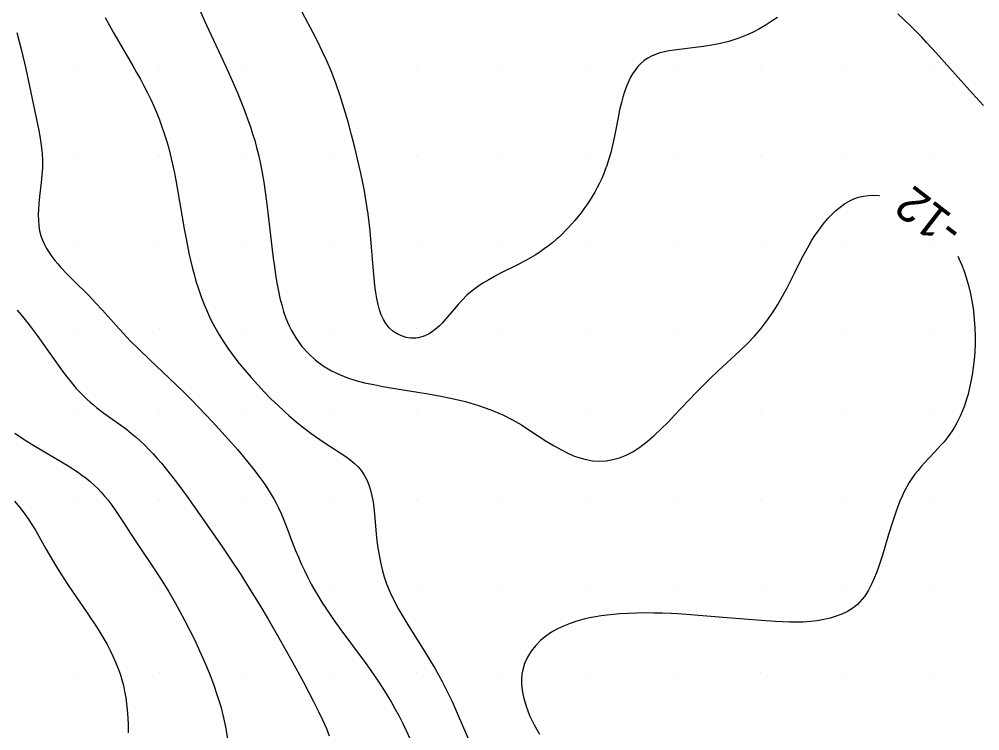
# Model space of a CAD drawing. Extents: x 2602990 to 2605851, y 618069 to 619180.
# Drawn here: x 2604181.9 to 2604237.7, y 618621.6 to 618663 of the extents above; entities that cross this region are included whole.
import ezdxf

# ---------------------------------------------------------------- set-up
doc = ezdxf.new("R2010")
doc.units = 0
for name, color, linetype in [('Default', 7, 'Continuous'), ('DTM Contours Minor', 7, 'Continuous'), ('DTM Contours Minor Text', 7, 'Continuous'), ('Exist DTM Scan Elevation Point', 7, 'Continuous')]:
    doc.layers.add(name, color=color, linetype=linetype)

# ---------------------------------------------------------------- blocks, each defined once
blk = doc.blocks.new('POINT_DISPLAY')
at = {"layer": 'Default'}
blk.add_line((0, 0), (0, 0), dxfattribs=at)

msp = doc.modelspace()

# ---------------------------------------------------------------- linework, layer by layer
at = {"layer": 'DTM Contours Minor'}
for points in [[(2604225.969, 618663.106), (2604225.604, 618662.86), (2604225.239, 618662.627), (2604224.871, 618662.412), (2604224.588, 618662.263), (2604224.303, 618662.128), (2604224.015, 618662.004), (2604223.724, 618661.893), (2604223.43, 618661.795), (2604223.133, 618661.707), (2604222.645, 618661.59), (2604222.154, 618661.496), (2604221.664, 618661.421), (2604221.181, 618661.358), (2604220.259, 618661.247), (2604219.956, 618661.206), (2604219.665, 618661.159), (2604219.388, 618661.104), (2604219.124, 618661.037), (2604218.875, 618660.956), (2604218.641, 618660.857), (2604218.419, 618660.735), (2604218.213, 618660.593), (2604218.023, 618660.429), (2604217.847, 618660.246), (2604217.685, 618660.043), (2604217.537, 618659.822), (2604217.402, 618659.582), (2604217.278, 618659.326), (2604217.165, 618659.054), (2604217.063, 618658.768), (2604216.97, 618658.469), (2604216.886, 618658.159), (2604216.784, 618657.729), (2604216.692, 618657.287), (2604216.519, 618656.386), (2604216.428, 618655.938), (2604216.329, 618655.499), (2604216.263, 618655.241), (2604216.193, 618654.989), (2604216.118, 618654.741), (2604216.038, 618654.498), (2604215.952, 618654.26), (2604215.861, 618654.027), (2604215.743, 618653.748), (2604215.616, 618653.475), (2604215.481, 618653.209), (2604215.34, 618652.949), (2604215.191, 618652.695), (2604215.036, 618652.446), (2604214.876, 618652.205), (2604214.71, 618651.969), (2604214.539, 618651.739), (2604214.361, 618651.513), (2604214.179, 618651.294), (2604213.991, 618651.079), (2604213.819, 618650.892), (2604213.643, 618650.709), (2604213.463, 618650.531), (2604213.278, 618650.357), (2604213.088, 618650.188), (2604212.894, 618650.023), (2604212.649, 618649.829), (2604212.398, 618649.642), (2604212.139, 618649.462), (2604211.874, 618649.29), (2604211.602, 618649.125), (2604211.325, 618648.968), (2604210.845, 618648.717), (2604209.86, 618648.23), (2604209.513, 618648.048), (2604209.17, 618647.856), (2604208.834, 618647.652), (2604208.51, 618647.435), (2604208.2, 618647.202), (2604207.908, 618646.952), (2604207.638, 618646.687), (2604207.385, 618646.41), (2604206.685, 618645.581), (2604206.457, 618645.329), (2604206.303, 618645.175), (2604206.147, 618645.033), (2604205.989, 618644.904), (2604205.827, 618644.789), (2604205.663, 618644.689), (2604205.495, 618644.607), (2604205.355, 618644.552), (2604205.213, 618644.51), (2604205.069, 618644.48), (2604204.924, 618644.461), (2604204.778, 618644.455), (2604204.631, 618644.461), (2604204.361, 618644.503), (2604204.096, 618644.585), (2604203.84, 618644.706), (2604203.601, 618644.867), (2604203.382, 618645.066), (2604203.191, 618645.303), (2604203.047, 618645.545), (2604202.926, 618645.814), (2604202.824, 618646.108), (2604202.74, 618646.424), (2604202.671, 618646.76), (2604202.612, 618647.113), (2604202.558, 618647.519), (2604202.512, 618647.942), (2604202.434, 618648.826), (2604202.36, 618649.748), (2604202.271, 618650.694), (2604202.218, 618651.174), (2604202.157, 618651.659), (2604202.088, 618652.149), (2604202.009, 618652.644), (2604201.925, 618653.11), (2604201.833, 618653.58), (2604201.732, 618654.057), (2604201.623, 618654.541), (2604201.385, 618655.533), (2604201.194, 618656.277), (2604200.989, 618657.033), (2604200.769, 618657.793), (2604200.531, 618658.546), (2604200.275, 618659.285), (2604200, 618660), (2604199.752, 618660.581), (2604199.493, 618661.141), (2604199.226, 618661.685), (2604198.955, 618662.214), (2604198.018, 618663.986)], [(2604192.318, 618663.634), (2604192.76, 618662.653), (2604193.863, 618660.285), (2604194.21, 618659.518), (2604194.553, 618658.725), (2604194.716, 618658.33), (2604194.874, 618657.934), (2604195.025, 618657.539), (2604195.171, 618657.142), (2604195.309, 618656.743), (2604195.44, 618656.343), (2604195.562, 618655.939), (2604195.676, 618655.532), (2604195.78, 618655.121), (2604195.896, 618654.599), (2604196, 618654.066), (2604196.092, 618653.519), (2604196.174, 618652.97), (2604196.249, 618652.409), (2604196.388, 618651.256), (2604196.579, 618649.595), (2604196.64, 618649.105), (2604196.705, 618648.62), (2604196.777, 618648.139), (2604196.856, 618647.665), (2604196.945, 618647.198), (2604197.033, 618646.792), (2604197.133, 618646.395), (2604197.246, 618646.005), (2604197.377, 618645.626), (2604197.528, 618645.257), (2604197.701, 618644.9), (2604197.984, 618644.424), (2604198.312, 618643.977), (2604198.685, 618643.562), (2604199.098, 618643.184), (2604199.548, 618642.848), (2604200.034, 618642.556), (2604200.484, 618642.34), (2604200.956, 618642.157), (2604201.448, 618642.002), (2604201.957, 618641.87), (2604202.482, 618641.755), (2604203.02, 618641.653), (2604203.83, 618641.518), (2604205.528, 618641.246), (2604206.285, 618641.11), (2604207.051, 618640.953), (2604207.817, 618640.769), (2604208.57, 618640.552), (2604209.302, 618640.298), (2604210, 618640), (2604210.547, 618639.719), (2604211.068, 618639.415), (2604211.568, 618639.099), (2604212.52, 618638.476), (2604212.98, 618638.19), (2604213.356, 618637.976), (2604213.73, 618637.787), (2604214.101, 618637.626), (2604214.471, 618637.494), (2604214.84, 618637.396), (2604215.208, 618637.334), (2604215.603, 618637.311), (2604215.998, 618637.332), (2604216.39, 618637.397), (2604216.78, 618637.506), (2604217.165, 618637.659), (2604217.545, 618637.855), (2604217.967, 618638.126), (2604218.381, 618638.443), (2604218.791, 618638.797), (2604219.196, 618639.18), (2604219.599, 618639.584), (2604220, 618640), (2604221.225, 618641.281), (2604221.64, 618641.706), (2604222.06, 618642.125), (2604222.488, 618642.537), (2604223.793, 618643.74), (2604224.215, 618644.146), (2604224.619, 618644.565), (2604225, 618645), (2604225.352, 618645.456), (2604225.677, 618645.928), (2604225.978, 618646.412), (2604226.258, 618646.902), (2604226.521, 618647.392), (2604226.945, 618648.228), (2604227.287, 618648.909), (2604227.456, 618649.237), (2604227.626, 618649.556), (2604227.8, 618649.864), (2604227.97, 618650.148), (2604228.145, 618650.422), (2604228.325, 618650.685), (2604228.51, 618650.937), (2604228.701, 618651.178), (2604228.898, 618651.408), (2604229.124, 618651.65), (2604229.359, 618651.875), (2604229.603, 618652.081), (2604229.858, 618652.264), (2604230.124, 618652.422), (2604230.402, 618652.552), (2604230.678, 618652.647), (2604230.964, 618652.714), (2604231.259, 618652.754), (2604231.562, 618652.766), (2604231.873, 618652.75), (2604231.904, 618652.746)], [(2604237.951, 618657.984), (2604237.313, 618658.675), (2604236.294, 618659.813), (2604235.179, 618661.062), (2604234.639, 618661.648), (2604234.356, 618661.947), (2604233.675, 618662.641), (2604232.957, 618663.315)], [(2604186.871, 618663.098), (2604187.1, 618662.669), (2604187.334, 618662.244), (2604187.788, 618661.457), (2604188.474, 618660.291), (2604188.696, 618659.903), (2604188.913, 618659.512), (2604189.121, 618659.12), (2604189.322, 618658.726), (2604189.513, 618658.331), (2604189.695, 618657.934), (2604189.866, 618657.535), (2604190.022, 618657.144), (2604190.168, 618656.751), (2604190.303, 618656.356), (2604190.429, 618655.957), (2604190.546, 618655.555), (2604190.653, 618655.149), (2604190.772, 618654.655), (2604190.88, 618654.152), (2604190.981, 618653.638), (2604191.08, 618653.089), (2604191.466, 618650.81), (2604191.571, 618650.238), (2604191.652, 618649.82), (2604191.737, 618649.406), (2604191.829, 618648.995), (2604191.927, 618648.587), (2604192.033, 618648.182), (2604192.147, 618647.78), (2604192.29, 618647.318), (2604192.447, 618646.862), (2604192.619, 618646.41), (2604192.808, 618645.963), (2604193.014, 618645.523), (2604193.24, 618645.09), (2604193.49, 618644.656), (2604193.759, 618644.23), (2604194.045, 618643.811), (2604194.346, 618643.399), (2604194.661, 618642.994), (2604194.986, 618642.596), (2604195.357, 618642.163), (2604195.735, 618641.741), (2604196.12, 618641.331), (2604196.509, 618640.934), (2604196.898, 618640.555), (2604197.286, 618640.193), (2604197.551, 618639.956), (2604197.814, 618639.729), (2604198.076, 618639.511), (2604198.336, 618639.302), (2604198.594, 618639.103), (2604198.851, 618638.912), (2604199.101, 618638.734), (2604199.595, 618638.4), (2604200.591, 618637.753), (2604200.86, 618637.57), (2604201.116, 618637.381), (2604201.354, 618637.183), (2604201.572, 618636.972), (2604201.767, 618636.742), (2604201.935, 618636.49), (2604202.079, 618636.217), (2604202.2, 618635.924), (2604202.3, 618635.613), (2604202.382, 618635.285), (2604202.446, 618634.941), (2604202.496, 618634.59), (2604202.535, 618634.226), (2604202.634, 618633.08), (2604202.674, 618632.684), (2604202.726, 618632.269), (2604202.791, 618631.851), (2604202.872, 618631.432), (2604202.971, 618631.012), (2604203.091, 618630.593), (2604203.234, 618630.177), (2604203.437, 618629.679), (2604203.671, 618629.186), (2604203.93, 618628.698), (2604204.208, 618628.215), (2604204.499, 618627.737), (2604205.548, 618626.074), (2604205.791, 618625.679), (2604206.028, 618625.283), (2604206.255, 618624.884), (2604206.463, 618624.5), (2604206.662, 618624.113), (2604206.854, 618623.722), (2604207.04, 618623.328), (2604207.4, 618622.529), (2604208.347, 618620.334)], [(2604181.733, 618662.225), (2604181.868, 618661.7), (2604181.999, 618661.171), (2604182.245, 618660.108), (2604182.537, 618658.743), (2604183.001, 618656.522), (2604183.083, 618656.083), (2604183.152, 618655.648), (2604183.2, 618655.218), (2604183.223, 618654.791), (2604183.219, 618654.362), (2604183.192, 618653.937), (2604183.149, 618653.516), (2604183.05, 618652.692), (2604183.008, 618652.292), (2604182.984, 618651.955), (2604182.975, 618651.626), (2604182.982, 618651.306), (2604183.008, 618650.995), (2604183.056, 618650.695), (2604183.129, 618650.407), (2604183.22, 618650.149), (2604183.333, 618649.901), (2604183.464, 618649.662), (2604183.611, 618649.429), (2604183.773, 618649.201), (2604183.946, 618648.978), (2604184.113, 618648.775), (2604184.287, 618648.574), (2604184.652, 618648.178), (2604185.036, 618647.787), (2604185.89, 618646.948), (2604186.313, 618646.517), (2604186.711, 618646.084), (2604187.504, 618645.19), (2604187.916, 618644.74), (2604188.348, 618644.288), (2604188.806, 618643.831), (2604189.471, 618643.197), (2604190.595, 618642.135), (2604191.44, 618641.313), (2604191.869, 618640.885), (2604192.297, 618640.45), (2604192.72, 618640.01), (2604193.107, 618639.6), (2604193.485, 618639.19), (2604193.853, 618638.783), (2604194.209, 618638.38), (2604194.553, 618637.984), (2604195.092, 618637.343), (2604195.491, 618636.848), (2604195.861, 618636.363), (2604196.035, 618636.122), (2604196.206, 618635.874), (2604196.369, 618635.626), (2604196.525, 618635.375), (2604196.673, 618635.121), (2604196.813, 618634.863), (2604196.945, 618634.6), (2604197.096, 618634.27), (2604197.239, 618633.931), (2604197.512, 618633.231), (2604197.788, 618632.507), (2604197.94, 618632.122), (2604198.102, 618631.733), (2604198.272, 618631.341), (2604198.454, 618630.948), (2604198.647, 618630.554), (2604198.853, 618630.161), (2604199.056, 618629.798), (2604199.27, 618629.436), (2604199.495, 618629.074), (2604199.729, 618628.713), (2604199.973, 618628.351), (2604200.225, 618627.99), (2604200.57, 618627.511), (2604201.983, 618625.603), (2604202.32, 618625.133), (2604202.738, 618624.521), (2604203.13, 618623.915), (2604203.496, 618623.311), (2604203.734, 618622.897), (2604203.96, 618622.483), (2604204.173, 618622.067), (2604204.372, 618621.65), (2604204.555, 618621.231)], [(2604236.456, 618649.215), (2604236.538, 618649.046), (2604236.686, 618648.702), (2604236.821, 618648.347), (2604236.942, 618647.983), (2604237.076, 618647.513), (2604237.19, 618647.031), (2604237.283, 618646.54), (2604237.356, 618646.043), (2604237.409, 618645.543), (2604237.443, 618645.042), (2604237.456, 618644.575), (2604237.453, 618644.111), (2604237.434, 618643.652), (2604237.399, 618643.2), (2604237.35, 618642.756), (2604237.286, 618642.323), (2604237.217, 618641.941), (2604237.137, 618641.569), (2604237.046, 618641.209), (2604236.943, 618640.861), (2604236.83, 618640.525), (2604236.706, 618640.203), (2604236.603, 618639.963), (2604236.493, 618639.731), (2604236.376, 618639.506), (2604236.253, 618639.29), (2604236.123, 618639.08), (2604235.986, 618638.878), (2604235.822, 618638.656), (2604235.65, 618638.441), (2604235.472, 618638.232), (2604235.102, 618637.826), (2604234.518, 618637.207), (2604234.324, 618636.993), (2604234.136, 618636.773), (2604233.954, 618636.544), (2604233.782, 618636.305), (2604233.625, 618636.062), (2604233.477, 618635.807), (2604233.339, 618635.541), (2604233.208, 618635.264), (2604233.084, 618634.977), (2604232.967, 618634.68), (2604232.824, 618634.286), (2604232.687, 618633.88), (2604232.429, 618633.048), (2604232.069, 618631.851), (2604231.956, 618631.497), (2604231.84, 618631.153), (2604231.719, 618630.82), (2604231.592, 618630.501), (2604231.457, 618630.198), (2604231.357, 618629.995), (2604231.252, 618629.802), (2604231.14, 618629.618), (2604231.021, 618629.444), (2604230.894, 618629.28), (2604230.759, 618629.127), (2604230.61, 618628.982), (2604230.451, 618628.848), (2604230.281, 618628.725), (2604230.101, 618628.612), (2604229.91, 618628.508), (2604229.709, 618628.414), (2604229.382, 618628.288), (2604229.032, 618628.183), (2604228.663, 618628.097), (2604228.277, 618628.032), (2604227.875, 618627.985), (2604227.461, 618627.956), (2604227.069, 618627.945), (2604226.67, 618627.947), (2604226.264, 618627.96), (2604225.852, 618627.98), (2604225.013, 618628.038), (2604223.041, 618628.197), (2604220.915, 618628.376), (2604220.159, 618628.428), (2604219.779, 618628.449), (2604219.276, 618628.469), (2604218.773, 618628.481), (2604218.269, 618628.483), (2604217.768, 618628.475), (2604217.269, 618628.456), (2604216.775, 618628.425), (2604216.42, 618628.395), (2604216.068, 618628.357), (2604215.72, 618628.311), (2604215.376, 618628.256), (2604215.036, 618628.191), (2604214.701, 618628.114), (2604214.298, 618628.003), (2604213.905, 618627.874), (2604213.527, 618627.724), (2604213.164, 618627.552), (2604212.821, 618627.359), (2604212.5, 618627.141), (2604212.175, 618626.874), (2604211.885, 618626.579), (2604211.633, 618626.258), (2604211.424, 618625.915), (2604211.261, 618625.552), (2604211.149, 618625.17), (2604211.106, 618624.922), (2604211.083, 618624.669), (2604211.081, 618624.41), (2604211.099, 618624.144), (2604211.135, 618623.873), (2604211.191, 618623.597), (2604211.341, 618623.07), (2604211.549, 618622.529), (2604211.809, 618621.982), (2604212.117, 618621.433)], [(2604181.747, 618646.082), (2604181.985, 618645.811), (2604182.221, 618645.528), (2604182.454, 618645.234), (2604182.686, 618644.93), (2604182.916, 618644.617), (2604183.244, 618644.156), (2604183.898, 618643.217), (2604184.225, 618642.756), (2604184.552, 618642.312), (2604184.881, 618641.893), (2604185.181, 618641.541), (2604185.332, 618641.375), (2604185.484, 618641.216), (2604185.638, 618641.063), (2604185.793, 618640.915), (2604185.987, 618640.741), (2604186.184, 618640.574), (2604186.383, 618640.413), (2604186.789, 618640.105), (2604187.842, 618639.352), (2604188.125, 618639.142), (2604188.406, 618638.923), (2604188.684, 618638.692), (2604188.93, 618638.471), (2604189.174, 618638.237), (2604189.415, 618637.992), (2604189.655, 618637.735), (2604189.895, 618637.465), (2604190.135, 618637.184), (2604190.424, 618636.831), (2604190.716, 618636.463), (2604191.011, 618636.079), (2604191.611, 618635.269), (2604192.359, 618634.229), (2604192.805, 618633.596), (2604193.25, 618632.954), (2604193.69, 618632.311), (2604194.119, 618631.673), (2604194.749, 618630.713), (2604195.306, 618629.834), (2604195.853, 618628.942), (2604196.339, 618628.125), (2604197.042, 618626.907), (2604197.739, 618625.664), (2604198.395, 618624.465), (2604198.699, 618623.896), (2604198.988, 618623.339), (2604199.258, 618622.797), (2604199.506, 618622.273), (2604199.728, 618621.769), (2604199.899, 618621.342)], [(2604181.614, 618638.928), (2604182.148, 618638.567), (2604182.712, 618638.219), (2604184.42, 618637.22), (2604184.711, 618637.042), (2604184.992, 618636.863), (2604185.261, 618636.683), (2604185.519, 618636.5), (2604185.765, 618636.314), (2604185.999, 618636.122), (2604186.225, 618635.921), (2604186.438, 618635.713), (2604186.641, 618635.5), (2604186.835, 618635.281), (2604187.019, 618635.056), (2604187.197, 618634.825), (2604187.397, 618634.549), (2604187.591, 618634.266), (2604187.969, 618633.687), (2604188.347, 618633.098), (2604188.808, 618632.4), (2604189.748, 618631), (2604190.212, 618630.283), (2604190.566, 618629.709), (2604190.939, 618629.07), (2604191.192, 618628.616), (2604191.484, 618628.072), (2604191.778, 618627.499), (2604192.072, 618626.901), (2604192.361, 618626.282), (2604192.642, 618625.647), (2604192.91, 618625), (2604193.16, 618624.348), (2604193.388, 618623.694), (2604193.589, 618623.042), (2604193.757, 618622.396), (2604193.886, 618621.761), (2604193.972, 618621.141)], [(2604181.585, 618634.976), (2604181.909, 618634.615), (2604182.164, 618634.291), (2604182.395, 618633.961), (2604182.609, 618633.626), (2604182.809, 618633.288), (2604183.41, 618632.221), (2604183.858, 618631.453), (2604184.089, 618631.072), (2604184.326, 618630.693), (2604184.678, 618630.15), (2604185.248, 618629.311), (2604185.778, 618628.545), (2604186.042, 618628.157), (2604186.301, 618627.765), (2604186.552, 618627.37), (2604186.793, 618626.971), (2604186.98, 618626.641), (2604187.156, 618626.308), (2604187.321, 618625.972), (2604187.473, 618625.632), (2604187.611, 618625.289), (2604187.733, 618624.942), (2604187.836, 618624.603), (2604187.924, 618624.26), (2604187.999, 618623.913), (2604188.062, 618623.561), (2604188.112, 618623.205), (2604188.151, 618622.844), (2604188.183, 618622.406), (2604188.2, 618621.962), (2604188.2, 618621.514)]]:
    msp.add_lwpolyline(points, dxfattribs=at)

# ---------------------------------------------------------------- block references
at = {"layer": 'Exist DTM Scan Elevation Point', "xscale": 1.3123333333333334, "yscale": 1.3123333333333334}
for p in [(2604185, 618660), (2604190, 618660), (2604195, 618660), (2604200, 618660), (2604205, 618660), (2604210, 618660), (2604215, 618660), (2604220, 618660), (2604225, 618660), (2604230, 618660), (2604235, 618660), (2604185, 618655), (2604190, 618655), (2604195, 618655), (2604200, 618655), (2604205, 618655), (2604210, 618655), (2604215, 618655), (2604220, 618655), (2604225, 618655), (2604230, 618655), (2604235, 618655), (2604185, 618650), (2604190, 618650), (2604195, 618650), (2604200, 618650), (2604205, 618650), (2604210, 618650), (2604215, 618650), (2604220, 618650), (2604225, 618650), (2604230, 618650), (2604235, 618650), (2604185, 618645), (2604190, 618645), (2604195, 618645), (2604200, 618645), (2604205, 618645), (2604210, 618645), (2604215, 618645), (2604220, 618645), (2604225, 618645), (2604230, 618645), (2604235, 618645), (2604185, 618640), (2604190, 618640), (2604195, 618640), (2604200, 618640), (2604205, 618640), (2604210, 618640), (2604215, 618640), (2604220, 618640), (2604225, 618640), (2604230, 618640), (2604235, 618640), (2604185, 618635), (2604190, 618635), (2604195, 618635), (2604200, 618635), (2604205, 618635), (2604210, 618635), (2604215, 618635), (2604220, 618635), (2604225, 618635), (2604230, 618635), (2604235, 618635), (2604185, 618630), (2604190, 618630), (2604195, 618630), (2604200, 618630), (2604205, 618630), (2604210, 618630), (2604215, 618630), (2604220, 618630), (2604225, 618630), (2604230, 618630), (2604235, 618630), (2604185, 618625), (2604190, 618625), (2604195, 618625), (2604200, 618625), (2604205, 618625), (2604210, 618625), (2604215, 618625), (2604220, 618625), (2604225, 618625), (2604230, 618625), (2604235, 618625)]:
    msp.add_blockref('POINT_DISPLAY', p, dxfattribs=at)

# ---------------------------------------------------------------- texts
at = {"layer": 'DTM Contours Minor Text'}
msp.add_text('-12', height=2, rotation=142.1996, dxfattribs=at).set_placement((2604236.899, 618651.041))

doc.saveas('drawing.dxf')
